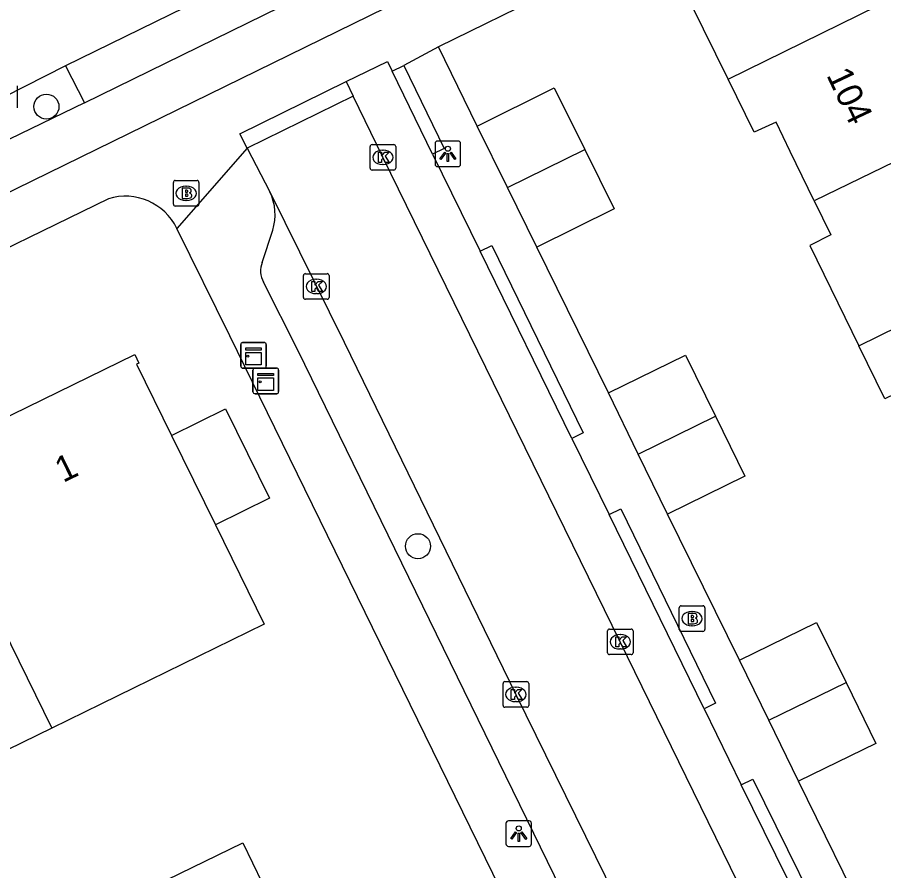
# Model space of a CAD drawing. Extents: x 160457 to 162082, y 388340 to 389736.
# Drawn here: x 160872.78 to 160906.61, y 388852.76 to 388886.08 of the extents above; entities that cross this region are included whole.
import ezdxf

# ---------------------------------------------------------------- set-up
doc = ezdxf.new("R2010")
doc.units = 0
for name, color, linetype in [('IMGEO_Boom', 7, 'Continuous'), ('IMGEO_Brandkraan', 7, 'Continuous'), ('IMGEO_Fietspad_open', 7, 'Continuous'), ('IMGEO_Kast', 7, 'Continuous'), ('IMGEO_Kolk', 7, 'Continuous'), ('IMGEO_Lichtpunt', 7, 'Continuous'), ('IMGEO_Pand', 7, 'Continuous'), ('IMGEO_Pand_nummerreeks', 7, 'Continuous'), ('IMGEO_Rijbaan_lokaal_gesloten', 7, 'Continuous'), ('IMGEO_Voetpad_open', 7, 'Continuous')]:
    doc.layers.add(name, color=color, linetype=linetype)

msp = doc.modelspace()

# ---------------------------------------------------------------- linework, layer by layer
at = {"layer": 'IMGEO_Boom'}
for centre in [(160873.921, 388882.59), (160888.428, 388865.428)]:
    msp.add_circle(centre, 0.489, dxfattribs=at)
at = {"layer": 'IMGEO_Brandkraan'}
for p, q in [((160878.876, 388878.779), (160878.876, 388879.631)), ((160878.951, 388879.705), (160879.803, 388879.705)), ((160879.877, 388879.631), (160879.877, 388878.779)), ((160879.364, 388879.485), (160879.389, 388879.485)), ((160879.387, 388878.925), (160879.362, 388878.925)), ((160879.803, 388878.705), (160878.951, 388878.705)), ((160898.629, 388862.175), (160898.629, 388863.027)), ((160898.704, 388863.101), (160899.556, 388863.101)), ((160899.63, 388863.027), (160899.63, 388862.175)), ((160899.117, 388862.881), (160899.142, 388862.881)), ((160899.14, 388862.321), (160899.115, 388862.321)), ((160899.556, 388862.101), (160898.704, 388862.101))]:
    msp.add_line(p, q, dxfattribs=at)
for points in [[(160878.876, 388878.779), (160878.876, 388879.631)], [(160878.951, 388879.705), (160879.803, 388879.705)], [(160879.877, 388879.631), (160879.877, 388878.779)], [(160879.224, 388879.405), (160879.224, 388879.005), (160879.437, 388879.005)], [(160879.455, 388879.405), (160879.224, 388879.405)], [(160879.403, 388879.324), (160879.349, 388879.324), (160879.349, 388879.248)], [(160879.349, 388879.248), (160879.402, 388879.248)], [(160879.411, 388879.172), (160879.349, 388879.172), (160879.349, 388879.091)], [(160879.349, 388879.091), (160879.411, 388879.091)], [(160879.803, 388878.705), (160878.951, 388878.705)], [(160898.629, 388862.175), (160898.629, 388863.027)], [(160898.704, 388863.101), (160899.556, 388863.101)], [(160899.63, 388863.027), (160899.63, 388862.175)], [(160898.977, 388862.801), (160898.977, 388862.401), (160899.19, 388862.401)], [(160899.208, 388862.801), (160898.977, 388862.801)], [(160899.156, 388862.72), (160899.102, 388862.72), (160899.102, 388862.644)], [(160899.102, 388862.644), (160899.155, 388862.644)], [(160899.164, 388862.568), (160899.102, 388862.568), (160899.102, 388862.487)], [(160899.102, 388862.487), (160899.164, 388862.487)], [(160899.556, 388862.101), (160898.704, 388862.101)]]:
    msp.add_lwpolyline(points, dxfattribs=at)
for centre, radius, start, end in [((160878.953, 388879.629), 0.0765, 91.552, 178.448), ((160878.953, 388879.629), 0.0765, 91.552, 178.448), ((160879.801, 388879.629), 0.0765, 1.552, 88.448), ((160879.801, 388879.629), 0.0765, 1.552, 88.448), ((160879.404, 388879.286), 0.0379, 267.8285, 90.9355), ((160879.459, 388879.26), 0.145, 59.4692, 91.5367), ((160879.484, 388879.307), 0.0922, 285.5137, 58.1501), ((160879.489, 388879.115), 0.105, 301.3115, 78.989), ((160879.412, 388879.131), 0.0404, 269.8759, 90.5077), ((160879.443, 388879.256), 0.251, 268.6676, 293.5347), ((160878.953, 388878.781), 0.0765, 181.552, 268.448), ((160878.953, 388878.781), 0.0765, 181.552, 268.448), ((160879.801, 388878.781), 0.0765, 271.552, 358.448), ((160879.801, 388878.781), 0.0765, 271.552, 358.448), ((160898.706, 388863.025), 0.0765, 91.552, 178.448), ((160898.706, 388863.025), 0.0765, 91.552, 178.448), ((160899.554, 388863.025), 0.0765, 1.552, 88.448), ((160899.554, 388863.025), 0.0765, 1.552, 88.448), ((160899.157, 388862.682), 0.0379, 267.8285, 90.9355), ((160899.212, 388862.656), 0.145, 59.4692, 91.5367), ((160899.237, 388862.703), 0.0922, 285.5137, 58.1501), ((160899.165, 388862.527), 0.0404, 269.8759, 90.5077), ((160899.196, 388862.652), 0.251, 268.6676, 293.5347), ((160899.242, 388862.511), 0.105, 301.3115, 78.989), ((160898.706, 388862.177), 0.0765, 181.552, 268.448), ((160898.706, 388862.177), 0.0765, 181.552, 268.448), ((160899.554, 388862.177), 0.0765, 271.552, 358.448), ((160899.554, 388862.177), 0.0765, 271.552, 358.448)]:
    msp.add_arc(centre, radius, start, end, dxfattribs=at)
for centre, major_axis, ratio, start_param, end_param in [((160879.363, 388879.205), (-0.387, 0.002), 0.722429, 4.712389, 7.853982), ((160879.388, 388879.205), (-0.39, 0.002), 0.717154, 1.570796, 4.712389), ((160899.116, 388862.601), (-0.387, 0.002), 0.722429, 4.712389, 7.853982), ((160899.141, 388862.601), (-0.39, 0.002), 0.717154, 1.570796, 4.712389)]:
    msp.add_ellipse(centre, major_axis=major_axis, ratio=ratio, start_param=start_param, end_param=end_param, dxfattribs=at)
at = {"layer": 'IMGEO_Fietspad_open'}
for points in [[(160822.105, 388854.6), (160868.356, 388877.242), (160931.655, 388908.25)], [(160875.412, 388882.733), (160888.134, 388888.983)], [(160875.412, 388882.733), (160870.367, 388880.302), (160868.27, 388879.237)]]:
    msp.add_lwpolyline(points, dxfattribs=at)
at = {"layer": 'IMGEO_Kast'}
for p, q in [((160881.506, 388872.456), (160881.506, 388873.297)), ((160881.506, 388873.297), (160881.506, 388872.456)), ((160881.581, 388873.381), (160882.422, 388873.381)), ((160882.422, 388873.381), (160881.581, 388873.381)), ((160882.506, 388873.306), (160882.506, 388872.465)), ((160882.506, 388872.465), (160882.506, 388873.306)), ((160882.431, 388872.381), (160881.59, 388872.381)), ((160881.59, 388872.381), (160882.431, 388872.381)), ((160881.986, 388871.456), (160881.986, 388872.297)), ((160881.986, 388872.297), (160881.986, 388871.456)), ((160882.061, 388872.381), (160882.902, 388872.381)), ((160882.902, 388872.381), (160882.061, 388872.381)), ((160882.986, 388872.306), (160882.986, 388871.465)), ((160882.986, 388871.465), (160882.986, 388872.306)), ((160882.911, 388871.381), (160882.07, 388871.381)), ((160882.07, 388871.381), (160882.911, 388871.381))]:
    msp.add_line(p, q, dxfattribs=at)
for points in [[(160881.701, 388873.171), (160882.301, 388873.171), (160882.301, 388873.086), (160881.701, 388873.086), (160881.701, 388873.171)], [(160881.701, 388872.996), (160882.301, 388872.996), (160882.301, 388872.507), (160881.701, 388872.507), (160881.701, 388872.996)], [(160882.181, 388872.171), (160882.781, 388872.171), (160882.781, 388872.086), (160882.181, 388872.086), (160882.181, 388872.171)], [(160882.181, 388871.996), (160882.781, 388871.996), (160882.781, 388871.507), (160882.181, 388871.507), (160882.181, 388871.996)]]:
    msp.add_lwpolyline(points, dxfattribs=at)
for centre in [(160881.785, 388872.845), (160882.265, 388871.845)]:
    msp.add_circle(centre, 0.0377, dxfattribs=at)
for centre, start, end in [((160881.584, 388873.303), 92.4484, 184.2845), ((160881.584, 388873.303), 92.4484, 184.2845), ((160882.428, 388873.303), 2.4484, 94.2845), ((160882.428, 388873.303), 2.4484, 94.2845), ((160881.584, 388872.459), 182.4484, 274.2845), ((160881.584, 388872.459), 182.4484, 274.2845), ((160882.428, 388872.459), 272.4484, 4.2845), ((160882.428, 388872.459), 272.4484, 4.2845), ((160882.064, 388872.303), 92.4484, 184.2845), ((160882.064, 388872.303), 92.4484, 184.2845), ((160882.908, 388872.303), 2.4484, 94.2845), ((160882.908, 388872.303), 2.4484, 94.2845), ((160882.064, 388871.459), 182.4484, 274.2845), ((160882.064, 388871.459), 182.4484, 274.2845), ((160882.908, 388871.459), 272.4484, 4.2845), ((160882.908, 388871.459), 272.4484, 4.2845)]:
    msp.add_arc(centre, 0.0779, start, end, dxfattribs=at)
at = {"layer": 'IMGEO_Kolk'}
for p, q in [((160872.784, 388883.397), (160872.784, 388882.545)), ((160886.56, 388880.184), (160886.56, 388881.036)), ((160886.635, 388881.11), (160887.487, 388881.11)), ((160887.561, 388881.036), (160887.561, 388880.184)), ((160887.048, 388880.89), (160887.073, 388880.89)), ((160887.071, 388880.33), (160887.046, 388880.33)), ((160887.487, 388880.11), (160886.635, 388880.11)), ((160883.958, 388875.142), (160883.958, 388875.994)), ((160884.033, 388876.068), (160884.885, 388876.068)), ((160884.446, 388875.848), (160884.471, 388875.848)), ((160884.959, 388875.994), (160884.959, 388875.142)), ((160884.469, 388875.288), (160884.444, 388875.288)), ((160884.885, 388875.068), (160884.033, 388875.068)), ((160895.829, 388861.269), (160895.829, 388862.121)), ((160895.904, 388862.195), (160896.756, 388862.195)), ((160896.317, 388861.975), (160896.342, 388861.975)), ((160896.83, 388862.121), (160896.83, 388861.269)), ((160896.34, 388861.415), (160896.315, 388861.415)), ((160896.756, 388861.195), (160895.904, 388861.195)), ((160891.751, 388859.214), (160891.751, 388860.066)), ((160891.826, 388860.14), (160892.678, 388860.14)), ((160892.239, 388859.92), (160892.264, 388859.92)), ((160892.752, 388860.066), (160892.752, 388859.214)), ((160892.262, 388859.36), (160892.237, 388859.36)), ((160892.678, 388859.14), (160891.826, 388859.14))]:
    msp.add_line(p, q, dxfattribs=at)
for points in [[(160872.784, 388883.397), (160872.784, 388882.545)], [(160886.56, 388880.184), (160886.56, 388881.036)], [(160886.635, 388881.11), (160887.487, 388881.11)], [(160887.561, 388881.036), (160887.561, 388880.184)], [(160886.881, 388880.81), (160887.004, 388880.81), (160887.004, 388880.659), (160887.134, 388880.81), (160887.298, 388880.81), (160887.152, 388880.659), (160887.305, 388880.41), (160887.153, 388880.41), (160887.068, 388880.574), (160887.004, 388880.507), (160887.004, 388880.41), (160886.881, 388880.41), (160886.881, 388880.81)], [(160887.487, 388880.11), (160886.635, 388880.11)], [(160883.958, 388875.142), (160883.958, 388875.994)], [(160884.033, 388876.068), (160884.885, 388876.068)], [(160884.959, 388875.994), (160884.959, 388875.142)], [(160884.279, 388875.768), (160884.402, 388875.768), (160884.402, 388875.617), (160884.532, 388875.768), (160884.696, 388875.768), (160884.55, 388875.617), (160884.703, 388875.368), (160884.551, 388875.368), (160884.466, 388875.532), (160884.402, 388875.465), (160884.402, 388875.368), (160884.279, 388875.368), (160884.279, 388875.768)], [(160884.885, 388875.068), (160884.033, 388875.068)], [(160895.829, 388861.269), (160895.829, 388862.121)], [(160895.904, 388862.195), (160896.756, 388862.195)], [(160896.83, 388862.121), (160896.83, 388861.269)], [(160896.15, 388861.895), (160896.273, 388861.895), (160896.273, 388861.744), (160896.403, 388861.895), (160896.567, 388861.895), (160896.421, 388861.744), (160896.574, 388861.495), (160896.422, 388861.495), (160896.337, 388861.659), (160896.273, 388861.592), (160896.273, 388861.495), (160896.15, 388861.495), (160896.15, 388861.895)], [(160896.756, 388861.195), (160895.904, 388861.195)], [(160891.751, 388859.214), (160891.751, 388860.066)], [(160891.826, 388860.14), (160892.678, 388860.14)], [(160892.752, 388860.066), (160892.752, 388859.214)], [(160892.072, 388859.84), (160892.195, 388859.84), (160892.195, 388859.689), (160892.325, 388859.84), (160892.489, 388859.84), (160892.343, 388859.689), (160892.496, 388859.44), (160892.344, 388859.44), (160892.259, 388859.604), (160892.195, 388859.537), (160892.195, 388859.44), (160892.072, 388859.44), (160892.072, 388859.84)], [(160892.678, 388859.14), (160891.826, 388859.14)]]:
    msp.add_lwpolyline(points, dxfattribs=at)
for centre, start, end in [((160886.637, 388881.034), 91.552, 178.448), ((160886.637, 388881.034), 91.552, 178.448), ((160887.485, 388881.034), 1.552, 88.448), ((160887.485, 388881.034), 1.552, 88.448), ((160886.637, 388880.186), 181.552, 268.448), ((160886.637, 388880.186), 181.552, 268.448), ((160887.485, 388880.186), 271.552, 358.448), ((160887.485, 388880.186), 271.552, 358.448), ((160884.035, 388875.992), 91.552, 178.448), ((160884.035, 388875.992), 91.552, 178.448), ((160884.883, 388875.992), 1.552, 88.448), ((160884.883, 388875.992), 1.552, 88.448), ((160884.035, 388875.144), 181.552, 268.448), ((160884.035, 388875.144), 181.552, 268.448), ((160884.883, 388875.144), 271.552, 358.448), ((160884.883, 388875.144), 271.552, 358.448), ((160895.906, 388862.119), 91.552, 178.448), ((160895.906, 388862.119), 91.552, 178.448), ((160896.754, 388862.119), 1.552, 88.448), ((160896.754, 388862.119), 1.552, 88.448), ((160895.906, 388861.271), 181.552, 268.448), ((160895.906, 388861.271), 181.552, 268.448), ((160896.754, 388861.271), 271.552, 358.448), ((160896.754, 388861.271), 271.552, 358.448), ((160891.828, 388860.064), 91.552, 178.448), ((160891.828, 388860.064), 91.552, 178.448), ((160892.676, 388860.064), 1.552, 88.448), ((160892.676, 388860.064), 1.552, 88.448), ((160891.828, 388859.216), 181.552, 268.448), ((160891.828, 388859.216), 181.552, 268.448), ((160892.676, 388859.216), 271.552, 358.448), ((160892.676, 388859.216), 271.552, 358.448)]:
    msp.add_arc(centre, 0.0765, start, end, dxfattribs=at)
for centre, major_axis, ratio, start_param, end_param in [((160887.047, 388880.61), (-0.387, 0.002), 0.722429, 4.712389, 7.853982), ((160887.072, 388880.61), (-0.39, 0.002), 0.717154, 1.570796, 4.712389), ((160884.445, 388875.568), (-0.387, 0.002), 0.722429, 4.712389, 7.853982), ((160884.47, 388875.568), (-0.39, 0.002), 0.717154, 1.570796, 4.712389), ((160896.316, 388861.695), (-0.387, 0.002), 0.722429, 4.712389, 7.853982), ((160896.341, 388861.695), (-0.39, 0.002), 0.717154, 1.570796, 4.712389), ((160892.238, 388859.64), (-0.387, 0.002), 0.722429, 4.712389, 7.853982), ((160892.263, 388859.64), (-0.39, 0.002), 0.717154, 1.570796, 4.712389)]:
    msp.add_ellipse(centre, major_axis=major_axis, ratio=ratio, start_param=start_param, end_param=end_param, dxfattribs=at)
at = {"layer": 'IMGEO_Lichtpunt'}
for p, q in [((160890, 388881.244), (160889.192, 388881.244)), ((160890, 388881.244), (160889.192, 388881.244)), ((160889.098, 388881.149), (160889.098, 388880.342)), ((160889.098, 388881.149), (160889.098, 388880.342)), ((160890.094, 388880.342), (160890.094, 388881.149)), ((160890.094, 388880.342), (160890.094, 388881.149)), ((160889.192, 388880.248), (160890, 388880.248)), ((160889.192, 388880.248), (160890, 388880.248)), ((160891.865, 388854.611), (160891.865, 388853.804)), ((160891.865, 388854.611), (160891.865, 388853.804)), ((160892.767, 388854.706), (160891.959, 388854.706)), ((160892.767, 388854.706), (160891.959, 388854.706)), ((160892.861, 388853.804), (160892.861, 388854.611)), ((160892.861, 388853.804), (160892.861, 388854.611)), ((160891.959, 388853.71), (160892.767, 388853.71)), ((160891.959, 388853.71), (160892.767, 388853.71))]:
    msp.add_line(p, q, dxfattribs=at)
for points in [[(160889.472, 388880.813), (160889.511, 388880.785), (160889.323, 388880.523), (160889.285, 388880.55), (160889.472, 388880.813)], [(160889.574, 388880.765), (160889.621, 388880.765), (160889.621, 388880.443), (160889.574, 388880.443), (160889.574, 388880.765)], [(160889.684, 388880.785), (160889.722, 388880.812), (160889.909, 388880.55), (160889.87, 388880.522), (160889.684, 388880.785)], [(160892.239, 388854.275), (160892.278, 388854.247), (160892.09, 388853.985), (160892.052, 388854.012), (160892.239, 388854.275)], [(160892.341, 388854.227), (160892.388, 388854.227), (160892.388, 388853.905), (160892.341, 388853.905), (160892.341, 388854.227)], [(160892.451, 388854.247), (160892.489, 388854.274), (160892.676, 388854.012), (160892.637, 388853.984), (160892.451, 388854.247)]]:
    msp.add_lwpolyline(points, dxfattribs=at)
for centre in [(160889.597, 388880.947), (160892.364, 388854.409)]:
    msp.add_circle(centre, 0.0994, dxfattribs=at)
for centre, start, end in [((160889.192, 388881.149), 90, 180), ((160889.192, 388881.149), 90, 180), ((160890, 388881.149), 0, 90), ((160890, 388881.149), 0, 90), ((160889.192, 388880.342), 180, 270), ((160889.192, 388880.342), 180, 270), ((160890, 388880.342), 270, 0), ((160890, 388880.342), 270, 360), ((160891.959, 388854.611), 90, 180), ((160891.959, 388854.611), 90, 180), ((160892.767, 388854.611), 0, 90), ((160892.767, 388854.611), 0, 90), ((160891.959, 388853.804), 180, 270), ((160891.959, 388853.804), 180, 270), ((160892.767, 388853.804), 270, 0), ((160892.767, 388853.804), 270, 360)]:
    msp.add_arc(centre, 0.0946, start, end, dxfattribs=at)
at = {"layer": 'IMGEO_Pand'}
for points in [[(160900.537, 388883.667), (160898.609, 388887.584), (160899.444, 388887.985), (160898.685, 388889.494)], [(160900.537, 388883.667), (160910.749, 388888.687)], [(160903.895, 388878.917), (160902.957, 388880.834), (160902.412, 388881.979), (160901.558, 388881.593), (160900.537, 388883.667)], [(160890.736, 388881.827), (160893.752, 388883.317), (160894.938, 388880.915)], [(160913.308, 388883.473), (160903.895, 388878.917)], [(160891.919, 388879.431), (160890.736, 388881.827)], [(160891.919, 388879.431), (160894.938, 388880.915)], [(160894.938, 388880.915), (160896.085, 388878.593), (160893.068, 388877.103)], [(160893.068, 388877.103), (160891.919, 388879.431)], [(160903.895, 388878.917), (160904.55, 388877.579), (160903.724, 388877.174), (160905.645, 388873.252)], [(160905.645, 388873.252), (160915.863, 388878.268)], [(160909.016, 388868.496), (160908.052, 388870.441), (160907.487, 388871.582), (160906.66, 388871.178), (160905.645, 388873.252)], [(160868.98, 388868.813), (160877.369, 388872.911), (160877.532, 388872.579), (160877.442, 388872.535), (160878.807, 388869.754)], [(160895.862, 388871.413), (160898.88, 388872.889), (160900.046, 388870.503)], [(160897.03, 388869.023), (160895.862, 388871.413)], [(160878.807, 388869.754), (160880.916, 388870.788), (160882.628, 388867.298), (160880.52, 388866.263)], [(160897.03, 388869.023), (160900.046, 388870.503)], [(160900.046, 388870.503), (160901.193, 388868.157), (160898.175, 388866.682)], [(160878.807, 388869.754), (160880.52, 388866.263)], [(160868.98, 388868.813), (160874.128, 388858.324)], [(160898.175, 388866.682), (160897.03, 388869.023)], [(160880.52, 388866.263), (160882.426, 388862.378), (160874.128, 388858.324)], [(160900.977, 388860.978), (160903.995, 388862.455), (160905.142, 388860.11)], [(160902.125, 388858.631), (160900.977, 388860.978)], [(160902.125, 388858.631), (160905.142, 388860.11)], [(160905.142, 388860.11), (160906.307, 388857.728), (160903.289, 388856.251)], [(160903.289, 388856.251), (160902.125, 388858.631)], [(160874.128, 388858.324), (160866.044, 388854.375)], [(160878.135, 388852.175), (160881.593, 388853.847), (160882.727, 388851.502), (160879.269, 388849.83), (160878.135, 388852.175)]]:
    msp.add_lwpolyline(points, dxfattribs=at)
at = {"layer": 'IMGEO_Rijbaan_lokaal_gesloten'}
for points in [[(160887.468, 388890.458), (160874.659, 388884.176)], [(160874.659, 388884.176), (160872.282, 388882.972), (160870.262, 388882.003), (160867.584, 388880.687)], [(160885.899, 388882.993), (160881.756, 388880.964)], [(160910.956, 388831.772), (160896.329, 388861.695), (160887.06, 388880.61), (160885.899, 388882.993)], [(160881.756, 388880.964), (160882.647, 388879.267)], [(160882.647, 388879.267), (160885.54, 388873.4), (160892.253, 388859.641), (160900.787, 388842.277), (160909.404, 388824.657), (160917.312, 388808.452), (160924.513, 388793.746), (160925.346, 388792.037)]]:
    msp.add_lwpolyline(points, dxfattribs=at)
at = {"layer": 'IMGEO_Voetpad_open'}
for points in [[(160897.842, 388889.158), (160889.229, 388884.929)], [(160889.229, 388884.929), (160887.875, 388884.196)], [(160890.736, 388881.827), (160889.229, 388884.929)], [(160885.623, 388883.565), (160887.237, 388884.348), (160887.426, 388883.979)], [(160874.659, 388884.176), (160875.412, 388882.733)], [(160887.426, 388883.979), (160887.875, 388884.196)], [(160888.997, 388880.736), (160887.426, 388883.979)], [(160887.875, 388884.196), (160889.446, 388880.953), (160888.997, 388880.736)], [(160881.756, 388880.964), (160881.475, 388881.523), (160885.623, 388883.565)], [(160885.623, 388883.565), (160885.899, 388882.993)], [(160881.756, 388880.964), (160879.017, 388877.835)], [(160888.997, 388880.736), (160890.862, 388876.949)], [(160876.34, 388878.995), (160869.603, 388875.706), (160825.107, 388853.891)], [(160923.043, 388787.867), (160881.086, 388873.64), (160879.017, 388877.835)], [(160882.346, 388876.509), (160882.759, 388877.761)], [(160890.862, 388876.949), (160891.311, 388877.168), (160894.88, 388869.851), (160894.431, 388869.632)], [(160894.431, 388869.632), (160890.862, 388876.949)], [(160895.862, 388871.413), (160893.068, 388877.103)], [(160895.115, 388849.788), (160883.738, 388873.079), (160882.397, 388875.74)], [(160894.431, 388869.632), (160895.9, 388866.666)], [(160895.9, 388866.666), (160896.349, 388866.885), (160900.05, 388859.301), (160899.601, 388859.082)], [(160899.601, 388859.082), (160895.9, 388866.666)], [(160900.977, 388860.978), (160898.175, 388866.682)], [(160899.601, 388859.082), (160901.054, 388856.106)], [(160901.054, 388856.106), (160901.502, 388856.327), (160905.103, 388849.024), (160904.655, 388848.803)], [(160906.082, 388850.549), (160903.289, 388856.251)], [(160904.655, 388848.803), (160901.054, 388856.106)]]:
    msp.add_lwpolyline(points, dxfattribs=at)
for centre, radius, start, end in [((160880.762, 388878.37), 2.087, 343.0467, 25.4597), ((160876.996, 388876.841), 2.252, 26.1991, 106.9447), ((160883.193, 388876.179), 0.909, 158.7241, 208.8645)]:
    msp.add_arc(centre, radius, start, end, dxfattribs=at)

# ---------------------------------------------------------------- texts
at = {"layer": 'IMGEO_Pand_nummerreeks'}
for s, rotation, p in [('104', 295.3626, (160904.362, 388883.824)), ('1', 26.0409, (160874.57, 388867.892))]:
    msp.add_text(s, height=1, rotation=rotation, dxfattribs=at).set_placement(p)

doc.saveas('drawing.dxf')
